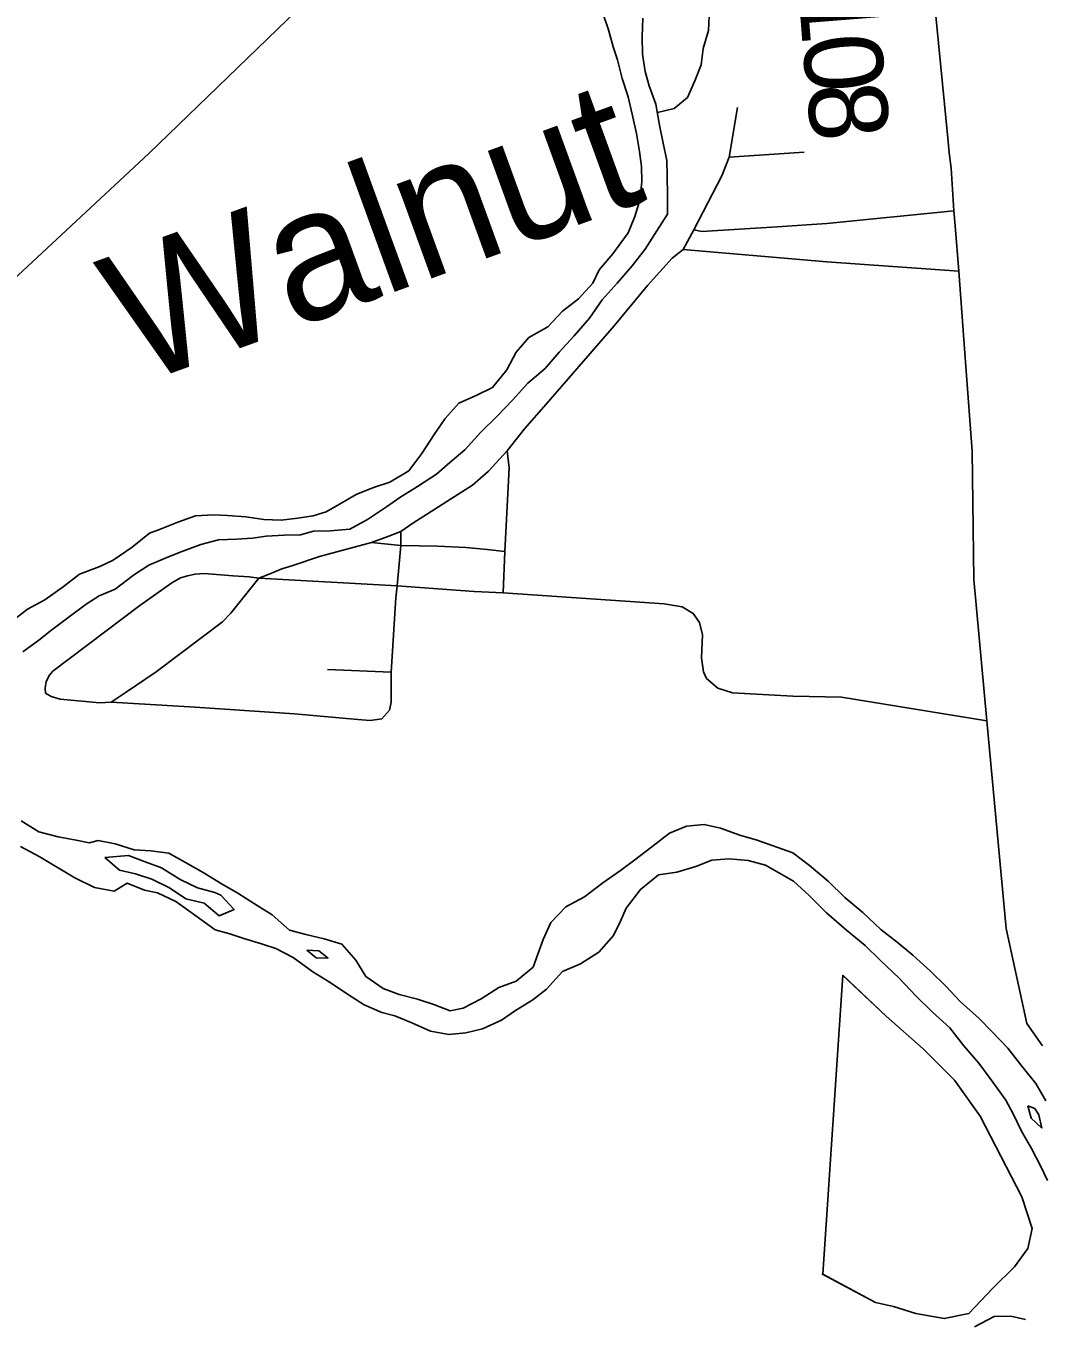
# Model space of a CAD drawing. Extents: x 208586767.6 to 208586821.4, y -134301046.9 to -134301022.9.
# Drawn here: x 208586778.586 to 208586779.321, y -134301026.633 to -134301025.698 of the extents above; entities that cross this region are included whole.
import ezdxf

# ---------------------------------------------------------------- set-up
doc = ezdxf.new("R2010")
doc.units = 0
for name, color, linetype in [('GM_X_City_Street', 7, 'Continuous'), ('GM_X_County_Road', 7, 'Continuous'), ('GM_X_County_Road_Text', 7, 'Continuous'), ('GM_X_Major_River', 7, 'Continuous'), ('GM_X_Major_River_Text', 7, 'Continuous'), ('GM_X_Minor_Lake', 7, 'Continuous'), ('GM_X_Minor_River', 7, 'Continuous'), ('GM_X_Township_Road', 7, 'Continuous')]:
    doc.layers.add(name, color=color, linetype=linetype)

msp = doc.modelspace()

# ---------------------------------------------------------------- linework, layer by layer
at = {"layer": 'GM_X_City_Street'}
msp.add_line((208586778.80442, -134301026.16365), (208586778.85045, -134301026.1655), dxfattribs=at)
for points in [[(208586778.60044, -134301026.1808), (208586778.60008, -134301026.17703), (208586778.6008, -134301026.17236), (208586778.60314, -134301026.16769), (208586778.60565, -134301026.16482), (208586778.66871, -134301026.11738), (208586778.69172, -134301026.10085), (208586778.69801, -134301026.09726), (208586778.70304, -134301026.09582), (208586778.70861, -134301026.09456), (208586778.71544, -134301026.0942), (208586778.73592, -134301026.09599), (208586778.7476, -134301026.09653), (208586778.75479, -134301026.09744), (208586778.76226, -134301026.0947), (208586778.77123, -134301026.09081), (208586778.77844, -134301026.08859), (208586778.79868, -134301026.08194), (208586778.83621, -134301026.07167), (208586778.84878, -134301026.06724), (208586778.85747, -134301026.06373), (208586778.86616, -134301026.05781), (208586778.90923, -134301026.03027), (208586778.9207, -134301026.02028), (208586778.93438, -134301026.00549), (208586778.94695, -134301025.98959), (208586778.96248, -134301025.97184), (208586779.01169, -134301025.91502), (208586779.03576, -134301025.886)], [(208586778.93142, -134301026.10828), (208586778.93253, -134301026.07833), (208586778.93586, -134301026.01769), (208586778.93438, -134301026.00549)], [(208586778.84361, -134301026.19915), (208586778.84915, -134301026.19305), (208586778.85045, -134301026.18713), (208586778.85045, -134301026.1655), (208586778.85378, -134301026.11189), (208586778.8547, -134301026.1032), (208586778.85729, -134301026.07389), (208586778.85747, -134301026.06373)], [(208586778.83621, -134301026.07167), (208586778.85729, -134301026.07389), (208586778.88391, -134301026.07445), (208586778.90443, -134301026.07537), (208586778.91977, -134301026.07686), (208586778.93253, -134301026.07833)], [(208586778.64787, -134301026.1871), (208586778.65883, -134301026.17991), (208586778.6804, -134301026.16518), (208586778.72837, -134301026.12924), (208586778.73448, -134301026.12277), (208586778.75479, -134301026.09744)], [(208586778.75479, -134301026.09744), (208586778.8547, -134301026.1032), (208586778.91053, -134301026.10708), (208586778.93142, -134301026.10828), (208586779.04789, -134301026.11605), (208586779.06083, -134301026.11826), (208586779.06896, -134301026.12307), (208586779.0734, -134301026.12973), (208586779.07562, -134301026.1386), (208586779.07488, -134301026.15524), (208586779.07636, -134301026.16522), (208586779.07858, -134301026.17003), (208586779.08671, -134301026.17705), (208586779.09743, -134301026.18038), (208586779.14107, -134301026.18297), (208586779.17619, -134301026.18371), (208586779.28142, -134301026.2007)], [(208586778.60044, -134301026.1808), (208586778.60457, -134301026.18314), (208586778.61086, -134301026.18512), (208586778.63961, -134301026.18763), (208586778.64787, -134301026.1871), (208586778.66818, -134301026.18835), (208586778.70483, -134301026.19051), (208586778.78048, -134301026.19572), (208586778.82641, -134301026.1997), (208586778.8351, -134301026.20044), (208586778.84361, -134301026.19915)]]:
    msp.add_lwpolyline(points, dxfattribs=at)
at = {"layer": 'GM_X_County_Road'}
for p, q in [((208586779.26115, -134301025.87556), (208586779.25837, -134301025.84292)), ((208586779.26188, -134301025.88543), (208586779.26115, -134301025.87556)), ((208586779.2655, -134301025.93477), (208586779.26188, -134301025.88543)), ((208586779.26622, -134301025.94464), (208586779.2655, -134301025.93477))]:
    msp.add_line(p, q, dxfattribs=at)
for points in [[(208586778.48186, -134301025.97017), (208586778.6751, -134301025.79061), (208586778.82536, -134301025.64512), (208586778.89868, -134301025.57327), (208586778.92318, -134301025.54795), (208586778.93255, -134301025.53677), (208586778.9411, -134301025.52543), (208586778.94685, -134301025.51639), (208586778.95162, -134301025.50817), (208586778.95606, -134301025.5006), (208586778.96214, -134301025.48926), (208586778.96807, -134301025.47479), (208586778.97201, -134301025.4618), (208586778.9748, -134301025.45358), (208586778.97503, -134301025.45268)], [(208586779.25325, -134301025.78174), (208586779.24359, -134301025.68374), (208586779.24144, -134301025.64984), (208586779.24117, -134301025.63719), (208586779.24105, -134301025.63134)], [(208586779.25433, -134301025.79185), (208586779.25385, -134301025.78774), (208586779.25325, -134301025.78174)], [(208586779.25837, -134301025.84292), (208586779.25744, -134301025.83204), (208586779.25542, -134301025.80109), (208586779.25433, -134301025.79185)], [(208586779.32152, -134301026.43568), (208586779.31034, -134301026.41953), (208586779.29537, -134301026.35087), (208586779.28142, -134301026.2007), (208586779.27193, -134301026.09854), (208586779.27072, -134301026.00583), (208586779.26622, -134301025.94464)]]:
    msp.add_lwpolyline(points, dxfattribs=at)
at = {"layer": 'GM_X_Major_River'}
for points in [[(208586779.03241, -134301025.69259), (208586779.03196, -134301025.70626), (208586779.03228, -134301025.71879), (208586779.03411, -134301025.73133), (208586779.0371, -134301025.7416), (208586779.04196, -134301025.75491), (208586779.04454, -134301025.77011), (208586779.04713, -134301025.78303), (208586779.04972, -134301025.79557), (208586779.05005, -134301025.80658), (208586779.05036, -134301025.82064), (208586779.05029, -134301025.8343), (208586779.04264, -134301025.84642), (208586779.03423, -134301025.85967), (208586779.02469, -134301025.87178), (208586779.01401, -134301025.88426), (208586779.00294, -134301025.89636), (208586778.99378, -134301025.90961), (208586778.98271, -134301025.92247), (208586778.97203, -134301025.93419), (208586778.96173, -134301025.94591), (208586778.94916, -134301025.95649), (208586778.9381, -134301025.96897), (208586778.92742, -134301025.98031), (208586778.91523, -134301025.99203), (208586778.90378, -134301026.00489), (208586778.89274, -134301026.01395), (208586778.88321, -134301026.02226), (208586778.86951, -134301026.03131), (208586778.85658, -134301026.03922), (208586778.84706, -134301026.04601), (208586778.83336, -134301026.05507), (208586778.82043, -134301026.06222), (208586778.80639, -134301026.0633), (208586778.79425, -134301026.06362), (208586778.78475, -134301026.06623), (208586778.77299, -134301026.06656), (208586778.76009, -134301026.06726), (208586778.75022, -134301026.06873), (208586778.73846, -134301026.06944), (208586778.72556, -134301026.06976), (208586778.71265, -134301026.07312), (208586778.69783, -134301026.07875), (208586778.68643, -134301026.08325), (208586778.67502, -134301026.08813), (208586778.66399, -134301026.0953), (208586778.65066, -134301026.10549), (208586778.63926, -134301026.11037), (208586778.62974, -134301026.1164), (208586778.61756, -134301026.12546), (208586778.60499, -134301026.1349), (208586778.59547, -134301026.14245), (208586778.58405, -134301026.15075)], [(208586779.00397, -134301025.69056), (208586779.00771, -134301025.70121), (208586779.01106, -134301025.71338), (208586779.01405, -134301025.72288), (208586779.0174, -134301025.73619), (208586779.02188, -134301025.7495), (208586779.02486, -134301025.76204), (208586779.02782, -134301025.77611), (208586779.03003, -134301025.78903), (208586779.03149, -134301025.80004), (208586779.03182, -134301025.81106), (208586779.03023, -134301025.82434), (208586779.02676, -134301025.8361), (208586779.02177, -134301025.84784), (208586779.0107, -134301025.86298), (208586779.00078, -134301025.87471), (208586778.99618, -134301025.88418), (208586778.98588, -134301025.89552), (208586778.97446, -134301025.90458), (208586778.96378, -134301025.91593), (208586778.95009, -134301025.92346), (208586778.94093, -134301025.93405), (208586778.93404, -134301025.94693), (208586778.92373, -134301025.95979), (208586778.91194, -134301025.96543), (208586778.8994, -134301025.97107), (208586778.88948, -134301025.98204), (208586778.88146, -134301025.99377), (208586778.87266, -134301026.0074), (208586778.86312, -134301026.01989), (208586778.84943, -134301026.02818), (208586778.83765, -134301026.03192), (208586778.8251, -134301026.03718), (208586778.81293, -134301026.04396), (208586778.80342, -134301026.04961), (208586778.79392, -134301026.05261), (208586778.78292, -134301026.05407), (208586778.77077, -134301026.05554), (208586778.75826, -134301026.0551), (208586778.74537, -134301026.05314), (208586778.7321, -134301026.05232), (208586778.72186, -134301026.05189), (208586778.70896, -134301026.05259), (208586778.69604, -134301026.05709), (208586778.68274, -134301026.06235)], [(208586778.68274, -134301026.06235), (208586778.67552, -134301026.06497), (208586778.66295, -134301026.07517), (208586778.64925, -134301026.0846), (208586778.63974, -134301026.08911), (208586778.62492, -134301026.09474), (208586778.61312, -134301026.1038), (208586778.59979, -134301026.11323), (208586778.58724, -134301026.12), (208586778.57315, -134301026.13095)], [(208586778.58268, -134301026.27302), (208586778.59554, -134301026.28105), (208586778.60955, -134301026.28453), (208586778.62244, -134301026.28687), (208586778.63191, -134301026.28882)], [(208586778.63191, -134301026.28882), (208586778.63837, -134301026.28733), (208586778.65087, -134301026.28966), (208586778.6645, -134301026.2939), (208586778.67664, -134301026.29472), (208586778.68953, -134301026.2963), (208586778.70163, -134301026.30319), (208586778.71449, -134301026.31046), (208586778.7281, -134301026.31888), (208586778.73945, -134301026.32539), (208586778.75155, -134301026.33304), (208586778.7644, -134301026.34107), (208586778.77686, -134301026.35214), (208586778.78861, -134301026.35524), (208586778.80187, -134301026.35834), (208586778.81474, -134301026.36219), (208586778.82493, -134301026.37363), (208586778.83207, -134301026.38544), (208586778.84455, -134301026.39423), (208586778.85628, -134301026.39846), (208586778.86954, -134301026.40194), (208586778.88128, -134301026.40579), (208586778.89302, -134301026.4104), (208586778.90251, -134301026.40855), (208586778.91544, -134301026.40177), (208586778.92838, -134301026.39348), (208586778.94092, -134301026.38898), (208586778.95311, -134301026.37878), (208586778.95657, -134301026.3693), (208586778.96041, -134301026.35869), (208586778.96579, -134301026.34656), (208586778.97684, -134301026.33522), (208586778.99016, -134301026.32806), (208586779.00348, -134301026.31787), (208586779.01642, -134301026.30882), (208586779.0267, -134301026.30127), (208586779.03889, -134301026.29183), (208586779.05183, -134301026.28202), (208586779.064, -134301026.27676), (208586779.0769, -134301026.27568), (208586779.08865, -134301026.27839), (208586779.10266, -134301026.28339), (208586779.11515, -134301026.28687), (208586779.1409, -134301026.2961), (208586779.15299, -134301026.30527), (208586779.16659, -134301026.31672), (208586779.17867, -134301026.32855), (208586779.19151, -134301026.33925), (208586779.20472, -134301026.35146), (208586779.21644, -134301026.36063), (208586779.22777, -134301026.37017), (208586779.2406, -134301026.38163), (208586779.25193, -134301026.39269), (208586779.26211, -134301026.40375), (208586779.27571, -134301026.41596), (208586779.28514, -134301026.4255), (208586779.29646, -134301026.43733), (208586779.30664, -134301026.45028), (208586779.31681, -134301026.46286), (208586779.32396, -134301026.47543)], [(208586778.58221, -134301026.29163), (208586778.59583, -134301026.2989), (208586778.62154, -134301026.31421), (208586778.63592, -134301026.32111), (208586778.64994, -134301026.32384), (208586778.65945, -134301026.31818), (208586778.67194, -134301026.32318), (208586778.68141, -134301026.32512), (208586778.69466, -134301026.33126), (208586778.70902, -134301026.34158), (208586778.723, -134301026.35189), (208586778.73361, -134301026.3546), (208586778.74383, -134301026.35807), (208586778.75671, -134301026.36193), (208586778.76694, -134301026.36539), (208586778.77942, -134301026.3719), (208586778.79378, -134301026.38222), (208586778.80626, -134301026.38987), (208586778.81873, -134301026.39829), (208586778.83083, -134301026.40594), (208586778.8437, -134301026.41169), (208586778.85317, -134301026.41401), (208586778.86528, -134301026.41901), (208586778.87891, -134301026.42515), (208586778.89217, -134301026.42749), (208586778.90431, -134301026.4264), (208586778.91647, -134301026.42342), (208586778.93016, -134301026.41703), (208586778.94043, -134301026.41024), (208586778.95299, -134301026.40232), (208586778.96289, -134301026.39477), (208586778.97433, -134301026.38192), (208586778.98726, -134301026.37628), (208586779.00057, -134301026.36799), (208586779.01126, -134301026.35588), (208586779.01624, -134301026.34565), (208586779.02046, -134301026.33618), (208586779.03077, -134301026.32255), (208586779.04372, -134301026.31198), (208586779.057, -134301026.31014), (208586779.07068, -134301026.30603), (208586779.08246, -134301026.30153), (208586779.09498, -134301026.30045), (208586779.10863, -134301026.30165), (208586779.12113, -134301026.30512), (208586779.14155, -134301026.31661), (208586779.15288, -134301026.32692), (208586779.16534, -134301026.3395), (208586779.17969, -134301026.3521), (208586779.19329, -134301026.36318), (208586779.20461, -134301026.37424), (208586779.21782, -134301026.38684), (208586779.22989, -134301026.39942), (208586779.24197, -134301026.41125), (208586779.25443, -134301026.4227), (208586779.26461, -134301026.43566), (208586779.27554, -134301026.44825), (208586779.28571, -134301026.46196), (208586779.29513, -134301026.47492), (208586779.30039, -134301026.48482), (208586779.3064, -134301026.49737), (208586779.31354, -134301026.50994), (208586779.3203, -134301026.52288), (208586779.32518, -134301026.53316)], [(208586778.7273, -134301026.32685), (208586778.72276, -134301026.32493), (208586778.71026, -134301026.32146), (208586778.69778, -134301026.31532), (208586778.68416, -134301026.30691), (208586778.67243, -134301026.30267), (208586778.66031, -134301026.29806), (208586778.64323, -134301026.2995)], [(208586778.64323, -134301026.2995), (208586778.65381, -134301026.30866), (208586778.66555, -134301026.31138), (208586778.67729, -134301026.31523), (208586778.69016, -134301026.32136), (208586778.70188, -134301026.32939), (208586778.71514, -134301026.33249), (208586778.72609, -134301026.34166), (208586778.73673, -134301026.33715), (208586778.7273, -134301026.32685)], [(208586778.78931, -134301026.36663), (208586778.79611, -134301026.37198), (208586778.80483, -134301026.3724)], [(208586778.80483, -134301026.3724), (208586778.79803, -134301026.36705), (208586778.78931, -134301026.36663)], [(208586779.31104, -134301026.47917), (208586779.31327, -134301026.48791), (208586779.3212, -134301026.49517)], [(208586779.3212, -134301026.49517), (208586779.31897, -134301026.48566), (208586779.31596, -134301026.48109), (208586779.31104, -134301026.47917)]]:
    msp.add_lwpolyline(points, dxfattribs=at)
at = {"layer": 'GM_X_Minor_Lake'}
for points in [[(208586779.16196, -134301026.60047), (208586779.20085, -134301026.62136), (208586779.21372, -134301026.62414), (208586779.22999, -134301026.62924), (208586779.25045, -134301026.63286), (208586779.26832, -134301026.62924), (208586779.28558, -134301026.61081), (208586779.3013, -134301026.5954), (208586779.31091, -134301026.58221), (208586779.31409, -134301026.56781), (208586779.30673, -134301026.54496), (208586779.27657, -134301026.48657), (208586779.25785, -134301026.46056), (208586779.2353, -134301026.43794), (208586779.20859, -134301026.41413), (208586779.17701, -134301026.38458)], [(208586779.16263, -134301026.60083), (208586779.20085, -134301026.62136), (208586779.21372, -134301026.62414), (208586779.22999, -134301026.62924), (208586779.25045, -134301026.63286), (208586779.26832, -134301026.62924), (208586779.28558, -134301026.61081), (208586779.3013, -134301026.5954), (208586779.31091, -134301026.58221), (208586779.31409, -134301026.56781), (208586779.30673, -134301026.54496), (208586779.27657, -134301026.48657), (208586779.25785, -134301026.46056), (208586779.2353, -134301026.43794), (208586779.20859, -134301026.41413), (208586779.17709, -134301026.38466)], [(208586779.17709, -134301026.38466), (208586779.16263, -134301026.60083)], [(208586779.30927, -134301026.63344), (208586779.29866, -134301026.63106), (208586779.28652, -134301026.63132), (208586779.2724, -134301026.63878)]]:
    msp.add_lwpolyline(points, dxfattribs=at)
at = {"layer": 'GM_X_Minor_River'}
msp.add_lwpolyline([(208586779.04297, -134301025.76087), (208586779.05516, -134301025.75804), (208586779.0647, -134301025.75015), (208586779.07012, -134301025.73805), (208586779.07477, -134301025.72632), (208586779.07602, -134301025.71456), (208586779.07992, -134301025.70168), (208586779.0804, -134301025.69105)], dxfattribs=at)
at = {"layer": 'GM_X_Township_Road'}
msp.add_line((208586779.09491, -134301025.79321), (208586779.14908, -134301025.7895), dxfattribs=at)
for points in [[(208586779.08283, -134301025.81966), (208586779.08961, -134301025.80659), (208586779.09491, -134301025.79321), (208586779.10091, -134301025.7572)], [(208586779.03576, -134301025.886), (208586779.05362, -134301025.86614), (208586779.06156, -134301025.85982), (208586779.06926, -134301025.8458), (208586779.08283, -134301025.81966)], [(208586779.06926, -134301025.8458), (208586779.07505, -134301025.84684), (208586779.12955, -134301025.84344), (208586779.16548, -134301025.84115), (208586779.25744, -134301025.83204)], [(208586779.06156, -134301025.85982), (208586779.16566, -134301025.86881), (208586779.26115, -134301025.87556)]]:
    msp.add_lwpolyline(points, dxfattribs=at)

# ---------------------------------------------------------------- texts
at = {"layer": 'GM_X_County_Road_Text'}
for s, rotation, p in [('1', 274.53803, (208586779.14473, -134301025.67071)), ('0', 275.33477, (208586779.14757, -134301025.70646)), ('8', 275.53937, (208586779.15085, -134301025.74153))]:
    msp.add_text(s, height=0.05682, rotation=rotation, dxfattribs=at).set_placement(p)
at = {"layer": 'GM_X_Major_River_Text'}
msp.add_text('Walnut', height=0.094701, rotation=20.00453, dxfattribs=at).set_placement((208586778.66641, -134301025.95848))

doc.saveas('drawing.dxf')
